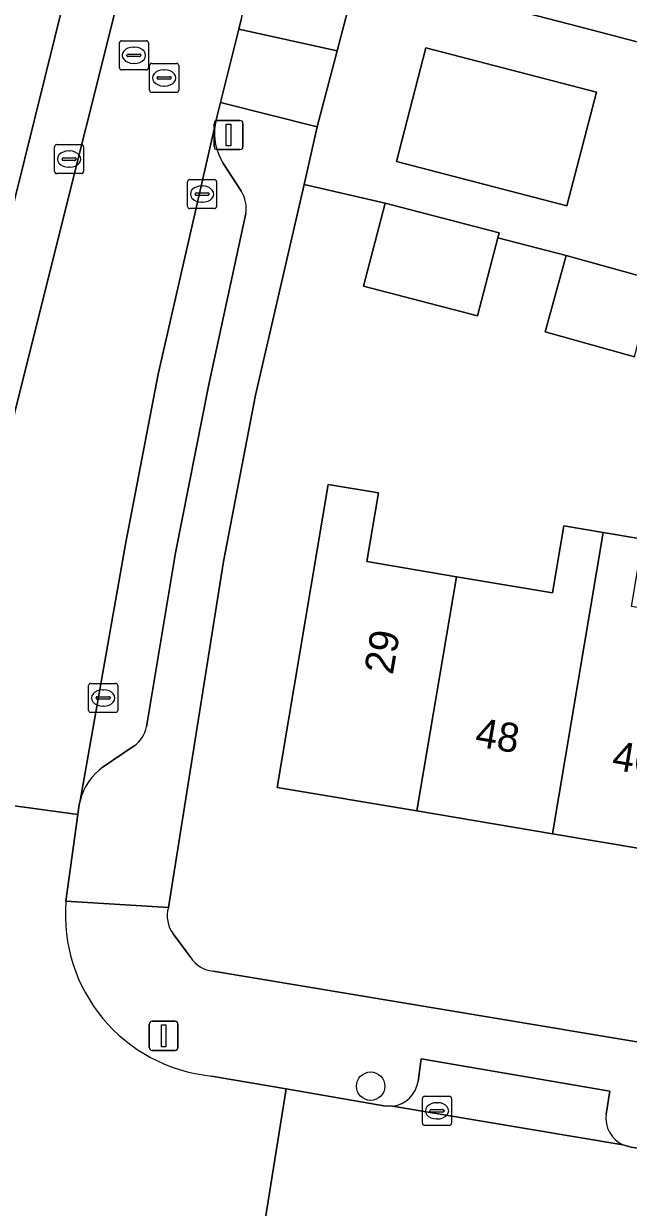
# Model space of a CAD drawing. Extents: x 163683 to 164494, y 382709 to 383872.
# Drawn here: x 163867.98 to 163888.79, y 383135.79 to 383176.51 of the extents above; entities that cross this region are included whole.
import ezdxf

# ---------------------------------------------------------------- set-up
doc = ezdxf.new("R2010")
doc.units = 0
for name, color, linetype in [('IMGEO_Boom', 7, 'Continuous'), ('IMGEO_Erf', 7, 'Continuous'), ('IMGEO_Kolk', 7, 'Continuous'), ('IMGEO_Lage_trafo', 7, 'Continuous'), ('IMGEO_Lichtmast', 7, 'Continuous'), ('IMGEO_Pand', 7, 'Continuous'), ('IMGEO_Pand_nummerreeks', 7, 'Continuous'), ('IMGEO_Parkeervlak_open', 7, 'Continuous'), ('IMGEO_Rijbaan_lokaal_open', 7, 'Continuous'), ('IMGEO_Rioolput', 7, 'Continuous'), ('IMGEO_Voetpad_open', 7, 'Continuous')]:
    doc.layers.add(name, color=color, linetype=linetype)

msp = doc.modelspace()

# ---------------------------------------------------------------- linework, layer by layer
at = {"layer": 'IMGEO_Boom'}
msp.add_circle((163879.92, 383139.958), 0.489, dxfattribs=at)
at = {"layer": 'IMGEO_Erf'}
for points in [[(163889.001, 383165.056), (163885.92, 383165.908), (163886.647, 383168.537), (163884.293, 383169.149), (163883.595, 383166.464), (163879.678, 383167.482), (163880.421, 383170.341), (163877.628, 383170.984), (163875.959, 383163.732), (163874.856, 383158.005), (163872.96, 383146.111)], [(163874.5, 383143.915), (163922.513, 383135.909), (163926.188, 383162.044)], [(163891.027, 383147.822), (163886.172, 383148.641), (163881.511, 383149.428), (163876.704, 383150.239), (163878.463, 383160.66), (163880.185, 383160.37), (163879.786, 383158.006), (163882.872, 383157.485), (163886.18, 383156.927), (163886.569, 383159.234), (163887.923, 383159.005), (163889.283, 383158.776)], [(163873.119, 383145.204), (163873.721, 383144.395)]]:
    msp.add_lwpolyline(points, dxfattribs=at)
for centre, radius, start, end in [((163873.981, 383145.822), 1.061, 164.2163, 215.6699), ((163874.614, 383144.972), 1.063, 212.8628, 263.8565)]:
    msp.add_arc(centre, radius, start, end, dxfattribs=at)
at = {"layer": 'IMGEO_Kolk'}
for p, q in [((163869.118, 383172.355), (163869.97, 383172.355)), ((163869.043, 383171.429), (163869.043, 383172.281)), ((163869.345, 383171.898), (163869.743, 383171.898)), ((163869.531, 383172.135), (163869.556, 383172.135)), ((163870.044, 383172.281), (163870.044, 383171.429)), ((163869.302, 383171.849), (163869.302, 383171.861)), ((163869.74, 383171.812), (163869.342, 383171.812)), ((163869.554, 383171.575), (163869.529, 383171.575)), ((163869.786, 383171.861), (163869.786, 383171.849)), ((163869.97, 383171.355), (163869.118, 383171.355)), ((163873.619, 383170.225), (163873.619, 383171.077)), ((163873.694, 383171.151), (163874.546, 383171.151)), ((163874.62, 383171.077), (163874.62, 383170.225)), ((163873.921, 383170.694), (163874.319, 383170.694)), ((163874.107, 383170.931), (163874.132, 383170.931)), ((163873.878, 383170.645), (163873.878, 383170.657)), ((163874.316, 383170.608), (163873.918, 383170.608)), ((163874.13, 383170.371), (163874.105, 383170.371)), ((163874.362, 383170.657), (163874.362, 383170.645)), ((163874.546, 383170.151), (163873.694, 383170.151)), ((163870.215, 383152.89), (163870.215, 383153.742)), ((163870.29, 383153.816), (163871.142, 383153.816)), ((163870.703, 383153.596), (163870.728, 383153.596)), ((163871.216, 383153.742), (163871.216, 383152.89)), ((163870.474, 383153.31), (163870.474, 383153.322)), ((163870.912, 383153.273), (163870.514, 383153.273)), ((163870.517, 383153.359), (163870.915, 383153.359)), ((163870.958, 383153.322), (163870.958, 383153.31)), ((163871.142, 383152.816), (163870.29, 383152.816)), ((163870.726, 383153.036), (163870.701, 383153.036)), ((163881.702, 383138.685), (163881.702, 383139.537)), ((163881.777, 383139.611), (163882.629, 383139.611)), ((163882.19, 383139.391), (163882.215, 383139.391)), ((163882.703, 383139.537), (163882.703, 383138.685)), ((163881.961, 383139.105), (163881.961, 383139.117)), ((163882.399, 383139.068), (163882.001, 383139.068)), ((163882.004, 383139.154), (163882.402, 383139.154)), ((163882.445, 383139.117), (163882.445, 383139.105)), ((163882.629, 383138.611), (163881.777, 383138.611)), ((163882.213, 383138.831), (163882.188, 383138.831))]:
    msp.add_line(p, q, dxfattribs=at)
for points in [[(163869.118, 383172.355), (163869.97, 383172.355)], [(163869.043, 383171.429), (163869.043, 383172.281)], [(163870.044, 383172.281), (163870.044, 383171.429)], [(163869.97, 383171.355), (163869.118, 383171.355)], [(163873.619, 383170.225), (163873.619, 383171.077)], [(163873.694, 383171.151), (163874.546, 383171.151)], [(163874.62, 383171.077), (163874.62, 383170.225)], [(163874.546, 383170.151), (163873.694, 383170.151)], [(163870.215, 383152.89), (163870.215, 383153.742)], [(163870.29, 383153.816), (163871.142, 383153.816)], [(163871.216, 383153.742), (163871.216, 383152.89)], [(163871.142, 383152.816), (163870.29, 383152.816)], [(163881.702, 383138.685), (163881.702, 383139.537)], [(163881.777, 383139.611), (163882.629, 383139.611)], [(163882.703, 383139.537), (163882.703, 383138.685)], [(163882.629, 383138.611), (163881.777, 383138.611)]]:
    msp.add_lwpolyline(points, dxfattribs=at)
for centre, radius, start, end in [((163869.12, 383172.279), 0.0765, 91.552, 178.448), ((163869.12, 383172.279), 0.0765, 91.552, 178.448), ((163869.968, 383172.279), 0.0765, 1.552, 88.448), ((163869.968, 383172.279), 0.0765, 1.552, 88.448), ((163869.342, 383171.858), 0.0403, 85.8775, 175.7526), ((163869.747, 383171.86), 0.0386, 1.7309, 96.639), ((163869.339, 383171.848), 0.0366, 178.938, 274.7102), ((163869.743, 383171.855), 0.043, 264.8664, 352.4533), ((163869.12, 383171.431), 0.0765, 181.552, 268.448), ((163869.12, 383171.431), 0.0765, 181.552, 268.448), ((163869.968, 383171.431), 0.0765, 271.552, 358.448), ((163869.968, 383171.431), 0.0765, 271.552, 358.448), ((163873.696, 383171.075), 0.0765, 91.552, 178.448), ((163873.696, 383171.075), 0.0765, 91.552, 178.448), ((163874.544, 383171.075), 0.0765, 1.552, 88.448), ((163874.544, 383171.075), 0.0765, 1.552, 88.448), ((163873.918, 383170.654), 0.0403, 85.8775, 175.7526), ((163874.323, 383170.656), 0.0386, 1.7309, 96.639), ((163873.915, 383170.644), 0.0366, 178.938, 274.7102), ((163874.319, 383170.651), 0.043, 264.8664, 352.4533), ((163873.696, 383170.227), 0.0765, 181.552, 268.448), ((163873.696, 383170.227), 0.0765, 181.552, 268.448), ((163874.544, 383170.227), 0.0765, 271.552, 358.448), ((163874.544, 383170.227), 0.0765, 271.552, 358.448), ((163870.292, 383153.74), 0.0765, 91.552, 178.448), ((163870.292, 383153.74), 0.0765, 91.552, 178.448), ((163871.14, 383153.74), 0.0765, 1.552, 88.448), ((163871.14, 383153.74), 0.0765, 1.552, 88.448), ((163870.514, 383153.319), 0.0403, 85.8775, 175.7526), ((163870.511, 383153.309), 0.0366, 178.938, 274.7102), ((163870.915, 383153.316), 0.043, 264.8664, 352.4533), ((163870.919, 383153.321), 0.0386, 1.7309, 96.639), ((163870.292, 383152.892), 0.0765, 181.552, 268.448), ((163870.292, 383152.892), 0.0765, 181.552, 268.448), ((163871.14, 383152.892), 0.0765, 271.552, 358.448), ((163871.14, 383152.892), 0.0765, 271.552, 358.448), ((163881.779, 383139.535), 0.0765, 91.552, 178.448), ((163881.779, 383139.535), 0.0765, 91.552, 178.448), ((163882.627, 383139.535), 0.0765, 1.552, 88.448), ((163882.627, 383139.535), 0.0765, 1.552, 88.448), ((163882.001, 383139.114), 0.0403, 85.8775, 175.7526), ((163881.998, 383139.104), 0.0366, 178.938, 274.7102), ((163882.402, 383139.111), 0.043, 264.8664, 352.4533), ((163882.406, 383139.116), 0.0386, 1.7309, 96.639), ((163881.779, 383138.687), 0.0765, 181.552, 268.448), ((163881.779, 383138.687), 0.0765, 181.552, 268.448), ((163882.627, 383138.687), 0.0765, 271.552, 358.448), ((163882.627, 383138.687), 0.0765, 271.552, 358.448)]:
    msp.add_arc(centre, radius, start, end, dxfattribs=at)
for centre, major_axis, ratio, start_param, end_param in [((163869.53, 383171.855), (-0.387, 0.002), 0.722429, 4.712389, 7.853982), ((163869.555, 383171.855), (-0.39, 0.002), 0.717154, 1.570796, 4.712389), ((163874.106, 383170.651), (-0.387, 0.002), 0.722429, 4.712389, 7.853982), ((163874.131, 383170.651), (-0.39, 0.002), 0.717154, 1.570796, 4.712389), ((163870.702, 383153.316), (-0.387, 0.002), 0.722429, 4.712389, 7.853982), ((163870.727, 383153.316), (-0.39, 0.002), 0.717154, 1.570796, 4.712389), ((163882.189, 383139.111), (-0.387, 0.002), 0.722429, 4.712389, 7.853982), ((163882.214, 383139.111), (-0.39, 0.002), 0.717154, 1.570796, 4.712389)]:
    msp.add_ellipse(centre, major_axis=major_axis, ratio=ratio, start_param=start_param, end_param=end_param, dxfattribs=at)
at = {"layer": 'IMGEO_Lage_trafo'}
msp.add_lwpolyline([(163881.82, 383175.678), (163880.805, 383171.773), (163886.671, 383170.248), (163887.687, 383174.153)], close=True, dxfattribs=at)
at = {"layer": 'IMGEO_Lichtmast'}
for p, q in [((163874.634, 383173.184), (163875.424, 383173.184)), ((163875.424, 383173.184), (163874.634, 383173.184)), ((163874.534, 383172.284), (163874.534, 383173.084)), ((163874.534, 383173.084), (163874.534, 383172.284)), ((163875.524, 383173.084), (163875.524, 383172.284)), ((163875.524, 383172.284), (163875.524, 383173.084)), ((163875.424, 383172.184), (163874.634, 383172.184)), ((163874.634, 383172.184), (163875.424, 383172.184)), ((163872.4, 383142.192), (163873.19, 383142.192)), ((163873.19, 383142.192), (163872.4, 383142.192)), ((163872.3, 383141.292), (163872.3, 383142.092)), ((163872.3, 383142.092), (163872.3, 383141.292)), ((163873.29, 383142.092), (163873.29, 383141.292)), ((163873.29, 383141.292), (163873.29, 383142.092)), ((163873.19, 383141.192), (163872.4, 383141.192)), ((163872.4, 383141.192), (163873.19, 383141.192))]:
    msp.add_line(p, q, dxfattribs=at)
for points in [[(163874.954, 383173.059), (163875.104, 383173.059), (163875.104, 383172.309), (163874.954, 383172.309), (163874.954, 383173.059)], [(163872.72, 383142.067), (163872.87, 383142.067), (163872.87, 383141.317), (163872.72, 383141.317), (163872.72, 383142.067)]]:
    msp.add_lwpolyline(points, dxfattribs=at)
for centre, start, end in [((163874.634, 383173.084), 90, 180), ((163874.634, 383173.084), 90, 180), ((163875.424, 383173.084), 0, 90), ((163875.424, 383173.084), 360, 90), ((163874.634, 383172.284), 180, 270), ((163874.634, 383172.284), 180, 270), ((163875.424, 383172.284), 270, 0), ((163875.424, 383172.284), 270, 0), ((163872.4, 383142.092), 90, 180), ((163872.4, 383142.092), 90, 180), ((163873.19, 383142.092), 0, 90), ((163873.19, 383142.092), 360, 90), ((163872.4, 383141.292), 180, 270), ((163872.4, 383141.292), 180, 270), ((163873.19, 383141.292), 270, 0), ((163873.19, 383141.292), 270, 0)]:
    msp.add_arc(centre, 0.1, start, end, dxfattribs=at)
at = {"layer": 'IMGEO_Pand'}
for points in [[(163890.287, 383178.899), (163891.809, 383178.503), (163892.49, 383181.12), (163883.716, 383183.404), (163882.227, 383177.676), (163887.067, 383176.418), (163889.478, 383175.791), (163889.505, 383175.893)], [(163884.293, 383169.149), (163884.338, 383169.322), (163880.421, 383170.341), (163879.678, 383167.482), (163883.595, 383166.464)], [(163889.001, 383165.056), (163889.667, 383167.701), (163886.647, 383168.537), (163885.92, 383165.908)], [(163881.511, 383149.428), (163882.872, 383157.485), (163879.786, 383158.006), (163880.185, 383160.37), (163878.463, 383160.66), (163876.704, 383150.239)], [(163886.172, 383148.641), (163887.923, 383159.005), (163886.569, 383159.234), (163886.18, 383156.927), (163882.872, 383157.485), (163881.511, 383149.428)], [(163886.172, 383148.641), (163891.027, 383147.822), (163892.388, 383155.878), (163888.894, 383156.468), (163889.283, 383158.776), (163887.923, 383159.005)]]:
    msp.add_lwpolyline(points, close=True, dxfattribs=at)
at = {"layer": 'IMGEO_Parkeervlak_open'}
for points in [[(163865.433, 383150.514), (163867.673, 383163.156), (163872.577, 383182.742)], [(163870.083, 383180.214), (163865.933, 383163.501), (163864.198, 383153.637)], [(163874.57, 383173.035), (163872.609, 383164.456), (163871.479, 383158.607), (163869.922, 383149.777)], [(163875.479, 383170.74), (163874.836, 383171.73)], [(163872.205, 383152.324), (163873.205, 383158.308), (163874.348, 383164.102), (163875.629, 383169.984)], [(163870.718, 383150.942), (163871.782, 383151.666)], [(163888.022, 383138.995), (163888.144, 383139.792), (163881.658, 383140.902), (163881.552, 383140.122)], [(163880.674, 383139.271), (163888.602, 383137.942)]]:
    msp.add_lwpolyline(points, dxfattribs=at)
for centre, radius, start, end in [((163876.402, 383172.729), 1.858, 170.515, 212.5267), ((163874.453, 383170.144), 1.187, 352.2696, 30.1753), ((163871.199, 383152.506), 1.022, 304.7617, 349.7678), ((163871.885, 383149.29), 2.023, 125.2417, 166.0717), ((163880.551, 383140.276), 1.012, 276.9574, 351.2533), ((163889.022, 383138.86), 1.009, 172.2987, 245.3939)]:
    msp.add_arc(centre, radius, start, end, dxfattribs=at)
at = {"layer": 'IMGEO_Rijbaan_lokaal_open'}
for points in [[(163881.775, 383200.904), (163884.817, 383212.651), (163880.556, 383213.687), (163876.544, 383198.126), (163872.577, 383182.742), (163867.673, 383163.156), (163865.433, 383150.514), (163865.386, 383149.917), (163869.841, 383149.306), (163869.894, 383149.646), (163869.922, 383149.777), (163871.479, 383158.607), (163872.609, 383164.456), (163874.57, 383173.035), (163874.62, 383173.255), (163874.757, 383173.807), (163875.382, 383176.327), (163875.48, 383176.702), (163881.547, 383200.035)], [(163869.436, 383146.324), (163869.841, 383149.306), (163865.386, 383149.917), (163864.964, 383147.993)], [(163877.007, 383139.863), (163874.441, 383140.309)], [(163873.652, 383135.46), (163875.601, 383135.167), (163876.248, 383135.07), (163877.007, 383139.863)]]:
    msp.add_lwpolyline(points, dxfattribs=at)
msp.add_lwpolyline([(163889.745, 383137.73), (163889.628, 383137.745), (163888.886, 383137.859), (163888.602, 383137.942), (163880.674, 383139.271), (163880.375, 383139.278), (163877.007, 383139.863), (163876.248, 383135.07), (163916.555, 383128.311), (163917.853, 383128.07), (163918.65, 383132.866), (163917.406, 383133.082), (163899.215, 383136.145), (163899.032, 383136.176), (163898.496, 383136.254)], close=True, dxfattribs=at)
msp.add_arc((163874.988, 383145.854), 5.572, 175.1603, 264.3665, dxfattribs=at)
at = {"layer": 'IMGEO_Rioolput'}
for p, q in [((163871.273, 383175), (163871.273, 383175.852)), ((163871.348, 383175.926), (163872.2, 383175.926)), ((163871.761, 383175.706), (163871.786, 383175.706)), ((163872.274, 383175.852), (163872.274, 383175)), ((163871.532, 383175.42), (163871.532, 383175.432)), ((163871.97, 383175.383), (163871.572, 383175.383)), ((163871.575, 383175.469), (163871.973, 383175.469)), ((163872.016, 383175.432), (163872.016, 383175.42)), ((163872.2, 383174.926), (163871.348, 383174.926)), ((163871.784, 383175.146), (163871.759, 383175.146)), ((163872.313, 383174.222), (163872.313, 383175.074)), ((163872.388, 383175.148), (163873.24, 383175.148)), ((163872.801, 383174.928), (163872.826, 383174.928)), ((163873.314, 383175.074), (163873.314, 383174.222)), ((163872.572, 383174.642), (163872.572, 383174.654)), ((163873.01, 383174.605), (163872.612, 383174.605)), ((163872.615, 383174.691), (163873.013, 383174.691)), ((163872.824, 383174.368), (163872.799, 383174.368)), ((163873.056, 383174.654), (163873.056, 383174.642)), ((163873.24, 383174.148), (163872.388, 383174.148))]:
    msp.add_line(p, q, dxfattribs=at)
for points in [[(163871.273, 383175), (163871.273, 383175.852)], [(163871.348, 383175.926), (163872.2, 383175.926)], [(163872.274, 383175.852), (163872.274, 383175)], [(163872.2, 383174.926), (163871.348, 383174.926)], [(163872.313, 383174.222), (163872.313, 383175.074)], [(163872.388, 383175.148), (163873.24, 383175.148)], [(163873.314, 383175.074), (163873.314, 383174.222)], [(163873.24, 383174.148), (163872.388, 383174.148)]]:
    msp.add_lwpolyline(points, dxfattribs=at)
for centre, radius, start, end in [((163871.35, 383175.85), 0.0765, 91.552, 178.448), ((163871.35, 383175.85), 0.0765, 91.552, 178.448), ((163872.198, 383175.85), 0.0765, 1.552, 88.448), ((163872.198, 383175.85), 0.0765, 1.552, 88.448), ((163871.572, 383175.429), 0.0403, 85.8775, 175.7526), ((163871.569, 383175.419), 0.0366, 178.938, 274.7102), ((163871.973, 383175.426), 0.043, 264.8664, 352.4533), ((163871.977, 383175.431), 0.0386, 1.7309, 96.639), ((163871.35, 383175.002), 0.0765, 181.552, 268.448), ((163871.35, 383175.002), 0.0765, 181.552, 268.448), ((163872.198, 383175.002), 0.0765, 271.552, 358.448), ((163872.198, 383175.002), 0.0765, 271.552, 358.448), ((163872.39, 383175.072), 0.0765, 91.552, 178.448), ((163872.39, 383175.072), 0.0765, 91.552, 178.448), ((163873.238, 383175.072), 0.0765, 1.552, 88.448), ((163873.238, 383175.072), 0.0765, 1.552, 88.448), ((163872.612, 383174.651), 0.0403, 85.8775, 175.7526), ((163872.609, 383174.641), 0.0366, 178.938, 274.7102), ((163873.013, 383174.648), 0.043, 264.8664, 352.4533), ((163873.017, 383174.653), 0.0386, 1.7309, 96.639), ((163872.39, 383174.224), 0.0765, 181.552, 268.448), ((163872.39, 383174.224), 0.0765, 181.552, 268.448), ((163873.238, 383174.224), 0.0765, 271.552, 358.448), ((163873.238, 383174.224), 0.0765, 271.552, 358.448)]:
    msp.add_arc(centre, radius, start, end, dxfattribs=at)
for centre, major_axis, ratio, start_param, end_param in [((163871.76, 383175.426), (-0.387, 0.002), 0.722429, 4.712389, 7.853982), ((163871.785, 383175.426), (-0.39, 0.002), 0.717154, 1.570796, 4.712389), ((163872.8, 383174.648), (-0.387, 0.002), 0.722429, 4.712389, 7.853982), ((163872.825, 383174.648), (-0.39, 0.002), 0.717154, 1.570796, 4.712389)]:
    msp.add_ellipse(centre, major_axis=major_axis, ratio=ratio, start_param=start_param, end_param=end_param, dxfattribs=at)
at = {"layer": 'IMGEO_Voetpad_open'}
for points in [[(163875.48, 383176.702), (163875.382, 383176.327), (163878.767, 383175.585), (163879.499, 383178.388), (163891.71, 383225.163), (163892.316, 383227.481), (163901.514, 383262.715), (163901.829, 383263.92), (163902.588, 383266.869), (163903.346, 383269.818), (163904.105, 383272.767), (163904.863, 383275.717), (163905.622, 383278.666), (163906.38, 383281.615), (163907.139, 383284.564), (163908.783, 383291.109), (163909.371, 383291.025), (163914.037, 383310.949)], [(163903.698, 383181.2), (163902.281, 383175.811), (163901.483, 383172.768), (163898.018, 383173.677), (163889.505, 383175.893), (163889.478, 383175.791), (163887.067, 383176.418), (163882.227, 383177.676)], [(163864.198, 383153.637), (163865.933, 383163.501), (163870.083, 383180.214)], [(163879.499, 383178.388), (163878.767, 383175.585), (163878.083, 383172.962), (163877.628, 383170.984), (163880.421, 383170.341), (163884.338, 383169.322), (163884.293, 383169.149), (163886.647, 383168.537), (163889.667, 383167.701), (163893.59, 383166.616), (163893.549, 383166.466), (163895.748, 383165.856), (163898.888, 383165.059), (163902.617, 383164.113), (163902.724, 383164.086), (163902.986, 383165.117), (163903.65, 383167.791), (163907.058, 383166.944), (163909.574, 383166.254), (163913.522, 383165.197), (163916.754, 383164.333)], [(163874.856, 383158.005), (163875.959, 383163.732), (163877.628, 383170.984), (163878.083, 383172.962), (163874.757, 383173.807), (163874.62, 383173.255), (163874.57, 383173.035)], [(163874.836, 383171.73), (163875.479, 383170.74)], [(163875.629, 383169.984), (163874.348, 383164.102), (163873.205, 383158.308), (163872.205, 383152.324)], [(163869.922, 383149.777), (163869.894, 383149.646), (163869.841, 383149.306), (163869.436, 383146.324), (163872.96, 383146.111), (163874.856, 383158.005)], [(163871.782, 383151.666), (163870.718, 383150.942)], [(163872.96, 383146.111), (163869.436, 383146.324)], [(163873.721, 383144.395), (163873.119, 383145.204)], [(163917.406, 383133.082), (163918.65, 383132.866), (163921.142, 383132.414), (163922.513, 383135.909), (163874.5, 383143.915)], [(163881.552, 383140.122), (163881.658, 383140.902), (163888.144, 383139.792), (163888.022, 383138.995)], [(163874.441, 383140.309), (163877.007, 383139.863), (163880.375, 383139.278), (163880.674, 383139.271)], [(163888.602, 383137.942), (163888.886, 383137.859), (163889.628, 383137.745), (163889.745, 383137.73)]]:
    msp.add_lwpolyline(points, dxfattribs=at)
for points in [[(163874.757, 383173.807), (163878.083, 383172.962), (163878.767, 383175.585), (163875.382, 383176.327)], [(163886.671, 383170.248), (163880.805, 383171.773), (163881.82, 383175.678), (163887.687, 383174.153)]]:
    msp.add_lwpolyline(points, close=True, dxfattribs=at)
for centre, radius, start, end in [((163876.402, 383172.729), 1.858, 170.515, 212.5267), ((163874.453, 383170.144), 1.187, 352.2696, 30.1753), ((163871.199, 383152.506), 1.022, 304.7617, 349.7678), ((163871.885, 383149.29), 2.023, 125.2417, 166.0717), ((163874.988, 383145.854), 5.572, 175.1603, 264.3665), ((163873.981, 383145.822), 1.061, 164.2163, 215.6699), ((163874.614, 383144.972), 1.063, 212.8628, 263.8565), ((163880.551, 383140.276), 1.012, 276.9574, 351.2533), ((163889.022, 383138.86), 1.009, 172.2987, 245.3939)]:
    msp.add_arc(centre, radius, start, end, dxfattribs=at)

# ---------------------------------------------------------------- texts
at = {"layer": 'IMGEO_Pand_nummerreeks'}
for s, rotation, p in [('29', 80.4191, (163880.68, 383154.088)), ('48', 350.4089, (163883.476, 383151.66)), ('46', 350.4089, (163888.188, 383150.864))]:
    msp.add_text(s, height=1, rotation=rotation, dxfattribs=at).set_placement(p)

doc.saveas('drawing.dxf')
